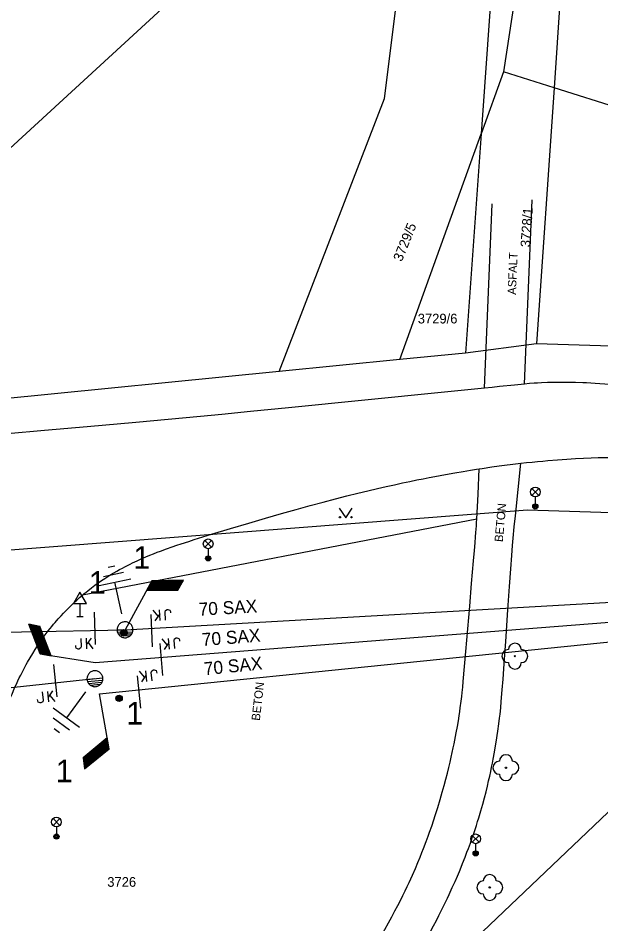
# Model space of a CAD drawing. Extents: x -540150 to -533593, y -1185082 to -1180066.
# Drawn here: x -536440.4 to -536395.4, y -1183065 to -1182995 of the extents above; entities that cross this region are included whole.
import ezdxf

# ---------------------------------------------------------------- set-up
doc = ezdxf.new("R2010")
doc.units = 0
for name, color, linetype in [('KN_HRAN_PARCEL', 7, 'Continuous'), ('KN_PARC_Č', 7, 'Continuous'), ('Vrstva 1', 7, 'Continuous'), ('Vrstva 10', 7, 'Continuous'), ('Vrstva 11', 7, 'Continuous'), ('Vrstva 12', 7, 'Continuous'), ('Vrstva 13', 7, 'Continuous'), ('Vrstva 14', 7, 'Continuous'), ('Vrstva 15', 7, 'Continuous'), ('Vrstva 18', 7, 'Continuous'), ('Vrstva 2', 7, 'Continuous'), ('Vrstva 22', 7, 'Continuous'), ('Vrstva 25', 7, 'Continuous'), ('Vrstva 3', 7, 'Continuous'), ('Vrstva 33', 7, 'Continuous'), ('Vrstva 34', 7, 'Continuous'), ('Vrstva 36', 7, 'Continuous'), ('Vrstva 4', 7, 'Continuous'), ('Vrstva 40', 7, 'Continuous'), ('Vrstva 52', 7, 'Continuous'), ('Vrstva 57', 7, 'Continuous')]:
    doc.layers.add(name, color=color, linetype=linetype)

# ---------------------------------------------------------------- blocks, each defined once
blk = doc.blocks.new('VN840')
at = {"layer": 'Vrstva 15'}
for points in [[(-0.009, 1.414), (-0.009, -1.086)], [(-1.092, -0.594), (-1.092, -1.243)], [(-0.678, -0.594), (-0.678, -1.421)], [(-0.678, -1.106), (-0.265, -0.594)], [(-1.505, -1.243), (-1.505, -1.145)], [(-1.476, -1.352), (-1.505, -1.243)], [(-1.328, -1.421), (-1.476, -1.352)], [(-1.131, -1.352), (-1.269, -1.421)], [(-1.092, -1.243), (-1.131, -1.352)], [(-0.541, -0.938), (-0.196, -1.421)], [(-1.269, -1.421), (-1.328, -1.421)]]:
    blk.add_lwpolyline(points, dxfattribs=at)
blk = doc.blocks.new('VN440')
at = {"layer": 'Vrstva 2'}
for points in [[(1.22, 0), (1.21, 0.13), (1.19, 0.25), (1.16, 0.38), (1.11, 0.5), (1.05, 0.61), (0.98, 0.72), (0.9, 0.82), (0.81, 0.91), (0.71, 0.99), (0.6, 1.06), (0.49, 1.12), (0.37, 1.16), (0.25, 1.2), (0.12, 1.22), (-0.01, 1.22), (-0.14, 1.22), (-0.26, 1.2), (-0.39, 1.16), (-0.51, 1.12), (-0.62, 1.06), (-0.73, 0.99), (-0.83, 0.91), (-0.92, 0.82), (-1, 0.72), (-1.07, 0.61), (-1.13, 0.5), (-1.18, 0.38), (-1.21, 0.25), (-1.23, 0.13), (-1.24, 0), (-1.23, -0.13), (-1.21, -0.26), (-1.18, -0.38), (-1.13, -0.5), (-1.07, -0.62), (-1, -0.73), (-0.92, -0.83), (-0.83, -0.92), (-0.73, -1), (-0.62, -1.07), (-0.51, -1.13), (-0.39, -1.17), (-0.26, -1.2), (-0.14, -1.23), (-0.01, -1.23), (0.12, -1.23), (0.25, -1.2), (0.37, -1.17), (0.49, -1.13), (0.6, -1.07), (0.71, -1), (0.81, -0.92), (0.9, -0.83), (0.98, -0.73), (1.05, -0.62), (1.11, -0.5), (1.16, -0.38), (1.19, -0.26), (1.21, -0.13), (1.22, 0)], [(-1.24, 0), (1.22, 0)], [(-1.18, -0.34), (1.1, -0.34)], [(-1.01, -0.63), (0.97, -0.63)], [(-0.74, -0.92), (0.68, -0.92)]]:
    blk.add_lwpolyline(points, dxfattribs=at)
blk = doc.blocks.new('VN810')
at = {"layer": 'Vrstva 14'}
for points in [[(0.004, -1.247), (0.004, -3.747)], [(1.254, -3.747), (-1.246, -3.747)], [(0.772, -4.367), (-0.803, -4.367)], [(0.004, -4.997), (-0.252, -4.997)], [(0.27, -4.997), (0.004, -4.997)]]:
    blk.add_lwpolyline(points, dxfattribs=at)
blk = doc.blocks.new('VN001')
at = {"layer": 'Vrstva 3'}
for p, q in [((1.999, 3.503), (4.449, 3.503)), ((2.011, 3.523), (4.462, 3.523)), ((2.022, 3.543), (4.474, 3.543)), ((2.034, 3.563), (4.487, 3.563)), ((2.046, 3.583), (4.499, 3.583)), ((2.057, 3.603), (4.512, 3.603)), ((2.069, 3.623), (4.524, 3.623)), ((2.08, 3.643), (4.537, 3.643)), ((2.092, 3.663), (4.55, 3.663)), ((2.103, 3.683), (4.562, 3.683)), ((2.115, 3.703), (4.575, 3.703)), ((2.126, 3.723), (4.587, 3.723)), ((2.132, 3.732), (4.593, 3.732)), ((1.71, 3.003), (4.137, 3.003)), ((1.722, 3.023), (4.149, 3.023)), ((1.733, 3.043), (4.162, 3.043)), ((1.745, 3.063), (4.174, 3.063)), ((1.756, 3.083), (4.187, 3.083)), ((1.768, 3.103), (4.199, 3.103)), ((1.78, 3.123), (4.212, 3.123)), ((1.791, 3.143), (4.224, 3.143)), ((1.803, 3.163), (4.237, 3.163)), ((1.814, 3.183), (4.249, 3.183)), ((1.826, 3.203), (4.262, 3.203)), ((1.837, 3.223), (4.274, 3.223)), ((1.849, 3.243), (4.287, 3.243)), ((1.86, 3.263), (4.299, 3.263)), ((1.872, 3.283), (4.312, 3.283)), ((1.884, 3.303), (4.324, 3.303)), ((1.895, 3.323), (4.337, 3.323)), ((1.907, 3.343), (4.349, 3.343)), ((1.918, 3.363), (4.362, 3.363)), ((1.93, 3.383), (4.374, 3.383)), ((1.941, 3.403), (4.387, 3.403)), ((1.953, 3.423), (4.399, 3.423)), ((1.965, 3.443), (4.412, 3.443)), ((1.976, 3.463), (4.424, 3.463)), ((1.988, 3.483), (4.437, 3.483))]:
    blk.add_line(p, q, dxfattribs=at)
blk.add_lwpolyline([(2.132, 3.732), (0, 0)], dxfattribs=at)
blk.add_lwpolyline([(4.593, 3.732), (2.132, 3.732), (1.703, 2.99), (4.129, 2.99)], close=True, dxfattribs=at)

msp = doc.modelspace()

# ---------------------------------------------------------------- linework, layer by layer
at = {"layer": 'KN_HRAN_PARCEL'}
for p, q in [((-536401.87, -1182964.925), (-536404.65, -1183003.925)), ((-536397.32, -1182975.555), (-536399.01, -1183000.385)), ((-536412.12, -1183001.205), (-536409.46, -1182980.015)), ((-536400.28, -1182981.955), (-536402.93, -1182999.155)), ((-536402.93, -1182999.155), (-536404.65, -1183003.925)), ((-536399.01, -1183000.385), (-536402.93, -1182999.155)), ((-536399.01, -1183000.385), (-536400.36, -1183020.165)), ((-536334.8, -1183020.605), (-536399.01, -1183000.385)), ((-536420.27, -1183022.305), (-536412.12, -1183001.205)), ((-536410.94, -1183021.375), (-536404.65, -1183003.925)), ((-536404.65, -1183003.925), (-536405.86, -1183020.875)), ((-536400.36, -1183020.165), (-536405.86, -1183020.875)), ((-536385.77, -1183020.585), (-536400.36, -1183020.165)), ((-536405.86, -1183020.875), (-536410.94, -1183021.375)), ((-536410.94, -1183021.375), (-536420.27, -1183022.305)), ((-536420.27, -1183022.305), (-536523.7, -1183032.575)), ((-536401.06, -1183033.005), (-536452.92, -1183037.025)), ((-536387.14, -1183033.445), (-536401.06, -1183033.005)), ((-536409.57, -1183070.345), (-536390.15, -1183051.885))]:
    msp.add_line(p, q, dxfattribs=at)
at = {"layer": 'Vrstva 1'}
msp.add_lwpolyline([(-535333.019, -1181707.832), (-535332.528, -1181735.448), (-535362.49, -1181817.717), (-535394.17, -1181900.488), (-535426.424, -1181985.389), (-535455.768, -1182060.901), (-535484.739, -1182136.414), (-535558.599, -1182202.844), (-535640.844, -1182277.719), (-535712.992, -1182341.229), (-535787.765, -1182409.749), (-535866.419, -1182480.663), (-535946.042, -1182552.999), (-536025.292, -1182625.409), (-536105.737, -1182698.417), (-536184.987, -1182770.529), (-536271.131, -1182848.999), (-536335.755, -1182908.243), (-536401.721, -1182968.908), (-536461.289, -1183023.605), (-536493.807, -1183052.389)], dxfattribs=at)
at = {"layer": 'Vrstva 10'}
for p, q in [((-536407.748, -1183023.92), (-536419.537, -1183025.103)), ((-536404.38, -1183023.585), (-536407.748, -1183023.92)), ((-536438.391, -1183026.866), (-536441.274, -1183027.117)), ((-536402.204, -1183029.458), (-536401.57, -1183029.385))]:
    msp.add_line(p, q, dxfattribs=at)
for points in [[(-536397.357, -1183023.148), (-536397.85, -1183023.137), (-536398.281, -1183023.133), (-536398.657, -1183023.134), (-536398.987, -1183023.137), (-536399.275, -1183023.143), (-536399.528, -1183023.151), (-536399.969, -1183023.169), (-536400.299, -1183023.187), (-536400.547, -1183023.203), (-536400.919, -1183023.231), (-536401.29, -1183023.265), (-536402.063, -1183023.343), (-536403.221, -1183023.466), (-536403.8, -1183023.526), (-536404.38, -1183023.585)], [(-536395.466, -1183023.241), (-536395.831, -1183023.218), (-536396.173, -1183023.198), (-536396.494, -1183023.181), (-536396.794, -1183023.168), (-536397.357, -1183023.148)], [(-536394.663, -1183023.302), (-536395.077, -1183023.269), (-536395.466, -1183023.241)], [(-536419.537, -1183025.103), (-536422.484, -1183025.395), (-536424.695, -1183025.61), (-536426.353, -1183025.77), (-536428.841, -1183026.005)], [(-536428.841, -1183026.005), (-536431.33, -1183026.235), (-536435.095, -1183026.574), (-536438.391, -1183026.866)], [(-536401.57, -1183029.385), (-536401.13, -1183029.337), (-536400.702, -1183029.292), (-536400.288, -1183029.25), (-536399.885, -1183029.212), (-536399.495, -1183029.177), (-536398.737, -1183029.114), (-536398.026, -1183029.062), (-536397.358, -1183029.021), (-536396.731, -1183028.989), (-536396.143, -1183028.966), (-536395.592, -1183028.95), (-536395.075, -1183028.94), (-536394.59, -1183028.935), (-536394.136, -1183028.936), (-536393.711, -1183028.941)], [(-536411.983, -1183031.185), (-536411.338, -1183031.04), (-536410.732, -1183030.908), (-536410.164, -1183030.787), (-536409.631, -1183030.677), (-536409.131, -1183030.576), (-536408.662, -1183030.483), (-536408.221, -1183030.398), (-536407.395, -1183030.245), (-536406.671, -1183030.116), (-536406.036, -1183030.009), (-536405.48, -1183029.918), (-536404.993, -1183029.841), (-536404.796, -1183029.811), (-536404.567, -1183029.777), (-536403.82, -1183029.669), (-536403.258, -1183029.592), (-536402.837, -1183029.537), (-536402.204, -1183029.458)], [(-536422.618, -1183034.009), (-536421.311, -1183033.627), (-536420.087, -1183033.276), (-536418.939, -1183032.953), (-536417.863, -1183032.657), (-536416.854, -1183032.387), (-536415.907, -1183032.139), (-536415.019, -1183031.912), (-536414.186, -1183031.705), (-536413.404, -1183031.516)], [(-536413.404, -1183031.516), (-536412.671, -1183031.343), (-536411.983, -1183031.185)], [(-536431.788, -1183037.175), (-536431.6, -1183037.083), (-536431.234, -1183036.91), (-536430.889, -1183036.755), (-536430.564, -1183036.614), (-536430.257, -1183036.486), (-536429.969, -1183036.37), (-536429.697, -1183036.264), (-536429.441, -1183036.167), (-536428.959, -1183035.99), (-536428.535, -1183035.841), (-536428.162, -1183035.714), (-536427.834, -1183035.605), (-536427.256, -1183035.418), (-536426.82, -1183035.281), (-536426.163, -1183035.077), (-536425.5, -1183034.875), (-536424.012, -1183034.425), (-536422.618, -1183034.009)], [(-536439.119, -1183043.771), (-536438.934, -1183043.487), (-536438.756, -1183043.223), (-536438.585, -1183042.978), (-536438.421, -1183042.75), (-536438.264, -1183042.538), (-536438.113, -1183042.341), (-536437.969, -1183042.158), (-536437.832, -1183041.987), (-536437.701, -1183041.828), (-536437.576, -1183041.68), (-536437.338, -1183041.404), (-536437.123, -1183041.166), (-536436.931, -1183040.96), (-536436.76, -1183040.781), (-536436.608, -1183040.626), (-536436.472, -1183040.491), (-536436.231, -1183040.258), (-536436.046, -1183040.084), (-536435.905, -1183039.956), (-536435.689, -1183039.764), (-536435.47, -1183039.575), (-536435.327, -1183039.455), (-536435.186, -1183039.339), (-536435.047, -1183039.228), (-536434.772, -1183039.013), (-536434.503, -1183038.813), (-536434.242, -1183038.625), (-536433.987, -1183038.449), (-536433.739, -1183038.285), (-536433.498, -1183038.13), (-536433.263, -1183037.984), (-536433.034, -1183037.847), (-536432.812, -1183037.719), (-536432.595, -1183037.597), (-536432.385, -1183037.482), (-536432.18, -1183037.374), (-536431.981, -1183037.272), (-536431.788, -1183037.175)], [(-536441.852, -1183049.733), (-536441.733, -1183049.376), (-536441.614, -1183049.031), (-536441.496, -1183048.7), (-536441.378, -1183048.38), (-536441.261, -1183048.071), (-536441.144, -1183047.774), (-536441.028, -1183047.487), (-536440.913, -1183047.211), (-536440.798, -1183046.945), (-536440.685, -1183046.689), (-536440.572, -1183046.441), (-536440.46, -1183046.203), (-536440.35, -1183045.973), (-536440.241, -1183045.752), (-536440.132, -1183045.539), (-536440.026, -1183045.333), (-536439.92, -1183045.135), (-536439.816, -1183044.944), (-536439.713, -1183044.76), (-536439.509, -1183044.405), (-536439.311, -1183044.076), (-536439.119, -1183043.771)]]:
    msp.add_lwpolyline(points, dxfattribs=at)
at = {"layer": 'Vrstva 11'}
for p, q in [((-536404.38, -1183023.585), (-536403.79, -1183009.355)), ((-536401.29, -1183023.265), (-536400.7, -1183009.035)), ((-536404.888, -1183031.763), (-536404.796, -1183029.811)), ((-536404.98, -1183033.715), (-536435.47, -1183039.575)), ((-536402.458, -1183038.896), (-536402.361, -1183037.532)), ((-536403.136, -1183048.281), (-536403.09, -1183047.795)), ((-536405.219, -1183057.982), (-536405.115, -1183057.669)), ((-536410.525, -1183062.425), (-536410.366, -1183062.093))]:
    msp.add_line(p, q, dxfattribs=at)
for points in [[(-536402.361, -1183037.532), (-536402.282, -1183036.509), (-536402.218, -1183035.743), (-536402.168, -1183035.168), (-536402.087, -1183034.306), (-536402, -1183033.445), (-536401.785, -1183031.415), (-536401.57, -1183029.385)], [(-536404.993, -1183033.97), (-536404.98, -1183033.715), (-536404.888, -1183031.763)], [(-536405.828, -1183043.918), (-536405.53, -1183040.427), (-536405.384, -1183038.681), (-536405.24, -1183036.935), (-536405.17, -1183036.13), (-536405.114, -1183035.527), (-536405.074, -1183035.074), (-536405.046, -1183034.735), (-536405.009, -1183034.225), (-536404.993, -1183033.97)], [(-536403.09, -1183047.795), (-536403.012, -1183046.898), (-536402.944, -1183046.058), (-536402.884, -1183045.269), (-536402.831, -1183044.53), (-536402.736, -1183043.143), (-536402.579, -1183040.716), (-536402.458, -1183038.896)], [(-536407.143, -1183052.878), (-536407.044, -1183052.467), (-536406.955, -1183052.082), (-536406.875, -1183051.721), (-536406.802, -1183051.382), (-536406.736, -1183051.063), (-536406.676, -1183050.765), (-536406.569, -1183050.204), (-536406.481, -1183049.712), (-536406.409, -1183049.281), (-536406.35, -1183048.903), (-536406.3, -1183048.573), (-536406.259, -1183048.283), (-536406.193, -1183047.775), (-536406.147, -1183047.393), (-536406.114, -1183047.107), (-536406.07, -1183046.676), (-536406.03, -1183046.245), (-536405.828, -1183043.918)], [(-536405.115, -1183057.669), (-536405.016, -1183057.366), (-536404.923, -1183057.071), (-536404.834, -1183056.786), (-536404.669, -1183056.232), (-536404.521, -1183055.712), (-536404.389, -1183055.224), (-536404.27, -1183054.765), (-536404.163, -1183054.334), (-536404.067, -1183053.93), (-536403.981, -1183053.55), (-536403.903, -1183053.194), (-536403.833, -1183052.86), (-536403.77, -1183052.546), (-536403.713, -1183052.251), (-536403.611, -1183051.698), (-536403.527, -1183051.213), (-536403.458, -1183050.788), (-536403.402, -1183050.416), (-536403.355, -1183050.09), (-536403.278, -1183049.518), (-536403.225, -1183049.088), (-536403.188, -1183048.765), (-536403.136, -1183048.281)], [(-536410.366, -1183062.093), (-536410.22, -1183061.78), (-536410.085, -1183061.485), (-536409.961, -1183061.208), (-536409.732, -1183060.686), (-536409.537, -1183060.227), (-536409.37, -1183059.822), (-536409.227, -1183059.467), (-536409.105, -1183059.155), (-536408.896, -1183058.605), (-536408.744, -1183058.191), (-536408.632, -1183057.879), (-536408.468, -1183057.408), (-536408.31, -1183056.935), (-536408.203, -1183056.606), (-536408.001, -1183055.967), (-536407.819, -1183055.368), (-536407.655, -1183054.805), (-536407.507, -1183054.276), (-536407.373, -1183053.78), (-536407.252, -1183053.315), (-536407.143, -1183052.878)], [(-536409.386, -1183067.016), (-536409.087, -1183066.497), (-536408.812, -1183066.008), (-536408.559, -1183065.546), (-536408.325, -1183065.112), (-536408.109, -1183064.703), (-536407.911, -1183064.318), (-536407.727, -1183063.955), (-536407.557, -1183063.613), (-536407.401, -1183063.292), (-536407.256, -1183062.989), (-536407.122, -1183062.705), (-536406.875, -1183062.168), (-536406.664, -1183061.696), (-536406.484, -1183061.28), (-536406.329, -1183060.915), (-536406.196, -1183060.594), (-536406.081, -1183060.311), (-536405.885, -1183059.815), (-536405.742, -1183059.44), (-536405.636, -1183059.158), (-536405.481, -1183058.733), (-536405.33, -1183058.305), (-536405.219, -1183057.982)], [(-536411.086, -1183063.551), (-536410.883, -1183063.153), (-536410.697, -1183062.778), (-536410.525, -1183062.425)], [(-536416.337, -1183071.875), (-536415.671, -1183070.921), (-536415.175, -1183070.202), (-536414.806, -1183069.66), (-536414.255, -1183068.845), (-536413.71, -1183068.025), (-536413.498, -1183067.701), (-536413.295, -1183067.385), (-536413.101, -1183067.079), (-536412.915, -1183066.78), (-536412.737, -1183066.49), (-536412.566, -1183066.208), (-536412.403, -1183065.934), (-536412.093, -1183065.4), (-536411.808, -1183064.897), (-536411.547, -1183064.421), (-536411.307, -1183063.973), (-536411.086, -1183063.551)]]:
    msp.add_lwpolyline(points, dxfattribs=at)
at = {"layer": 'Vrstva 22'}
for centre in [(-536402.04, -1183044.285), (-536402.73, -1183052.905), (-536403.98, -1183062.155)]:
    msp.add_circle(centre, 0.05, dxfattribs=at)
for centre, start, end in [((-536402.04, -1183043.785), 359.99973, 179.99973), ((-536402.54, -1183044.285), 89.99973, 269.99973), ((-536401.54, -1183044.285), 269.99973, 89.99973), ((-536402.04, -1183044.785), 179.99973, 359.99973), ((-536402.73, -1183052.405), 359.99973, 179.99973), ((-536403.23, -1183052.905), 89.99973, 269.99973), ((-536402.23, -1183052.905), 269.99973, 89.99973), ((-536402.73, -1183053.405), 179.99973, 359.99973), ((-536403.98, -1183061.655), 359.99973, 179.99973), ((-536404.48, -1183062.155), 89.99973, 269.99973), ((-536403.48, -1183062.155), 269.99973, 89.99973), ((-536403.98, -1183062.655), 179.99973, 359.99973)]:
    msp.add_arc(centre, 0.5, start, end, dxfattribs=at)
at = {"layer": 'Vrstva 25'}
for centre, radius in [((-536432.26, -1183042.485), 0.25), ((-536432.26, -1183042.485), 0.2), ((-536432.26, -1183042.485), 0.15), ((-536432.26, -1183042.485), 0.1), ((-536432.26, -1183042.485), 0.05), ((-536432.64, -1183047.545), 0.25), ((-536432.64, -1183047.545), 0.2), ((-536432.64, -1183047.545), 0.15), ((-536432.64, -1183047.545), 0.1), ((-536432.64, -1183047.545), 0.05)]:
    msp.add_circle(centre, radius, dxfattribs=at)
at = {"layer": 'Vrstva 33'}
for p, q in [((-536400.725, -1183031.865), (-536400.195, -1183031.335)), ((-536400.725, -1183031.335), (-536400.195, -1183031.865)), ((-536400.46, -1183031.975), (-536400.46, -1183032.725)), ((-536426.015, -1183035.875), (-536425.485, -1183035.345)), ((-536426.015, -1183035.345), (-536425.485, -1183035.875)), ((-536425.75, -1183035.985), (-536425.75, -1183036.735)), ((-536437.745, -1183057.365), (-536437.215, -1183056.835)), ((-536437.745, -1183056.835), (-536437.215, -1183057.365)), ((-536437.48, -1183057.475), (-536437.48, -1183058.225)), ((-536405.335, -1183058.665), (-536404.805, -1183058.135)), ((-536405.335, -1183058.135), (-536404.805, -1183058.665)), ((-536405.07, -1183058.775), (-536405.07, -1183059.525))]:
    msp.add_line(p, q, dxfattribs=at)
for centre, radius in [((-536400.46, -1183031.6), 0.375), ((-536400.46, -1183032.725), 0.2), ((-536400.46, -1183032.725), 0.145), ((-536400.46, -1183032.725), 0.0876), ((-536425.75, -1183035.61), 0.375), ((-536425.75, -1183036.735), 0.2), ((-536425.75, -1183036.735), 0.145), ((-536425.75, -1183036.735), 0.0876), ((-536437.48, -1183057.1), 0.375), ((-536437.48, -1183058.225), 0.2), ((-536437.48, -1183058.225), 0.145), ((-536437.48, -1183058.225), 0.0876), ((-536405.07, -1183058.4), 0.375), ((-536405.07, -1183059.525), 0.2), ((-536405.07, -1183059.525), 0.145), ((-536405.07, -1183059.525), 0.0876)]:
    msp.add_circle(centre, radius, dxfattribs=at)
at = {"layer": 'Vrstva 34'}
for p, q in [((-536435.66, -1183040.217), (-536435.66, -1183041.235)), ((-536435.91, -1183041.235), (-536435.41, -1183041.235))]:
    msp.add_line(p, q, dxfattribs=at)
msp.add_lwpolyline([(-536436.16, -1183040.217), (-536435.16, -1183040.217), (-536435.66, -1183039.351)], close=True, dxfattribs=at)
at = {"layer": 'Vrstva 36'}
msp.add_lwpolyline([(-536415.616, -1183032.859), (-536415.116, -1183033.609), (-536414.616, -1183032.859)], dxfattribs=at)
for centre in [(-536415.566, -1183033.559), (-536414.667, -1183033.559)]:
    msp.add_circle(centre, 0.05, dxfattribs=at)
at = {"layer": 'Vrstva 4'}
for points in [[(-536432.17, -1183042.245), (-536381.463, -1183039.373), (-536312.759, -1183056.719), (-536247.88, -1183051.485), (-536172.278, -1183045.751)], [(-536434.498, -1183044.788), (-536381.58, -1183040.625), (-536312.86, -1183057.944), (-536323.02, -1183143.795), (-536330.79, -1183209.365), (-536313.053, -1183211.526)], [(-536499.259, -1183043.554), (-536496.312, -1183043.495), (-536432.17, -1183042.245)], [(-536434.14, -1183047.201), (-536381.532, -1183041.833), (-536313.004, -1183059.157), (-536247.7, -1183053.927), (-536173.44, -1183047.119)]]:
    msp.add_lwpolyline(points, dxfattribs=at)
at = {"layer": 'Vrstva 52'}
msp.add_lwpolyline([(-536493.807, -1183052.389), (-536490.644, -1183052.05), (-536434.5, -1183046.025)], dxfattribs=at)

# ---------------------------------------------------------------- block references
at = {"layer": 'Vrstva 11'}
for p, rotation in [((-536432.171, -1183042.246), 1.0974722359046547), ((-536434.498, -1183044.788), 110.73362780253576), ((-536434.14, -1183047.201), -140.40446383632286)]:
    msp.add_blockref('VN001', p, dxfattribs=dict(at, rotation=rotation))
at = {"layer": 'Vrstva 13'}
for p, xscale, yscale, rotation in [((-536432.171, -1183042.246), 0.5000000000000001, 0.5, 1.0974722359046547), ((-536434.501, -1183046.026), 0.4999999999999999, 0.49999999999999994, 5.99906389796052)]:
    msp.add_blockref('VN440', p, dxfattribs=dict(at, xscale=xscale, yscale=yscale, rotation=rotation))
at = {"layer": 'Vrstva 15'}
for p, rotation in [((-536432.172, -1183042.245), -168.0209639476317), ((-536434.501, -1183046.025), -36.26562504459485)]:
    msp.add_blockref('VN810', p, dxfattribs=dict(at, rotation=rotation))
at = {"layer": 'Vrstva 18'}
for p, rotation in [((-536434.515, -1183042.29), 1.5766528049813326), ((-536430.122, -1183042.154), -177.45153336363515), ((-536429.379, -1183044.385), -175.50186943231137), ((-536437.56, -1183046.344), 5.958341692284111), ((-536431.106, -1183046.892), -174.17286673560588)]:
    msp.add_blockref('VN840', p, dxfattribs=dict(at, rotation=rotation))

# ---------------------------------------------------------------- texts
at = {"layer": 'KN_PARC_Č'}
for s, rotation, p in [('3728/1', 86, (-536400.862, -1183012.714)), ('3729/5', 68, (-536410.781, -1183013.853))]:
    msp.add_text(s, height=0.75, rotation=rotation, dxfattribs=at).set_placement(p)
for s, p in [('3729/6', (-536409.547, -1183018.585)), ('3726', (-536433.55, -1183062.105))]:
    msp.add_text(s, height=0.75, dxfattribs=at).set_placement(p)
at = {"layer": 'Vrstva 12'}
for p in [(-536431.536, -1183037.54), (-536437.527, -1183054.031)]:
    msp.add_text('1', height=1.75, dxfattribs=at).set_placement(p)
at = {"layer": 'Vrstva 14'}
for p in [(-536434.975, -1183039.468), (-536432.084, -1183049.57)]:
    msp.add_text('1', height=1.75, dxfattribs=at).set_placement(p)
at = {"layer": 'Vrstva 40'}
for s, rotation, p in [('ASFALT', 87.62578, (-536401.96, -1183016.378)), ('BETON', 84.83535, (-536402.972, -1183035.489)), ('BETON', 83.4475, (-536421.761, -1183049.299))]:
    msp.add_text(s, height=0.65, rotation=rotation, dxfattribs=at).set_placement(p)
at = {"layer": 'Vrstva 57'}
for rotation, p in [(3.242, (-536426.456, -1183041.165)), (4.498, (-536426.198, -1183043.51)), (5.826, (-536426.03, -1183045.766))]:
    msp.add_text('70 SAX', height=1, rotation=rotation, dxfattribs=at).set_placement(p)

doc.saveas('drawing.dxf')
